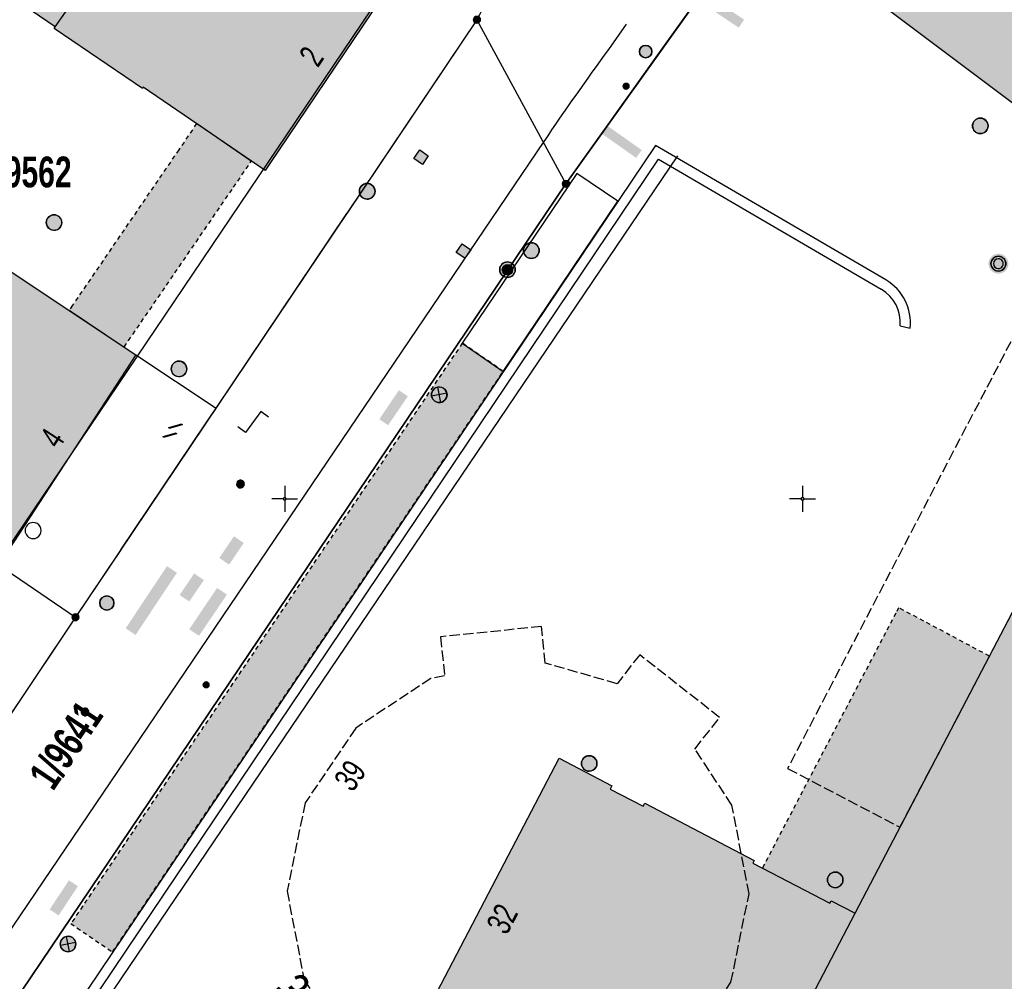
# Model space of a CAD drawing. Header units: metres. Extents: x 2695560 to 2696939, y 1260491 to 1262050.
# Tile 656 of 656: x 2696263 to 2696311, y 1261102 to 1261148. Entities that reach past the tile are written whole.
import ezdxf

# ---------------------------------------------------------------- set-up
doc = ezdxf.new("R2010")
doc.units = ezdxf.units.M
for name, pattern in [('AUSGEZOGEN', [0]), ('STRICHLINIE_S4', [0.66, 0.5, -0.16]), ('VERDECKT2_S2', [0.36, 0.2, -0.16])]:
    doc.linetypes.add(name, pattern=pattern)
for name, color, linetype in [('XR$1$AV_Flächen (EO)', 7, 'AUSGEZOGEN'), ('XR$1$AV_Gebäudeflächen (BB)', 7, 'AUSGEZOGEN'), ('XR$1$AV_Gebäudeflächen (EO)', 7, 'AUSGEZOGEN'), ('XR$1$AV_Grenzpunkte', 7, 'AUSGEZOGEN'), ('XR$1$AV_Grundstück-Nr.', 7, 'AUSGEZOGEN'), ('XR$1$AV_Haus-Nr.', 7, 'AUSGEZOGEN'), ('XR$1$AV_Koordinatennetzpunkte', 7, 'AUSGEZOGEN'), ('XR$1$AV_Lagefixpunkte', 7, 'AUSGEZOGEN'), ('XR$1$AV_Linien (BB)', 7, 'AUSGEZOGEN'), ('XR$1$AV_Linien (EO)', 7, 'AUSGEZOGEN'), ('XR$1$AV_Proj. EO-Gebäude', 7, 'AUSGEZOGEN'), ('XR$1$AV_Proj. Gebäude', 7, 'AUSGEZOGEN'), ('XR$1$AV_Proj. Gebäude-ID', 7, 'AUSGEZOGEN'), ('XR$1$AV_Proj. Haus-Nr.', 7, 'AUSGEZOGEN'), ('XR$1$AW_LK_Schachtdeckel', 24, 'AUSGEZOGEN'), ('XR$1$AW_LK_Zwischenpunkt', 24, 'AUSGEZOGEN'), ('XR$1$EW_LK_Bauwerk', 1, 'AUSGEZOGEN'), ('XR$1$EW_LK_Bauwerk_FL_Linie_Punkt', 1, 'AUSGEZOGEN'), ('XR$1$EW_LK_Knoten', 1, 'AUSGEZOGEN'), ('XR$1$FM_LK_SW_TRASSEKNOTEN', 94, 'AUSGEZOGEN'), ('XR$1$GA_LK_Rohrleitungsteil', 32, 'AUSGEZOGEN'), ('XR$1$Liegenschaftsgrenzen', 7, 'AUSGEZOGEN'), ('XR$1$PFAV', 255, 'AUSGEZOGEN'), ('XR$1$PFAW', 255, 'AUSGEZOGEN'), ('XR$1$PFEW', 255, 'AUSGEZOGEN'), ('XR$1$PFWA', 255, 'AUSGEZOGEN'), ('XR$1$PFWFM', 255, 'AUSGEZOGEN'), ('XR$1$RAEW', 8, 'AUSGEZOGEN'), ('XR$1$RP_Abstandslinie', 7, 'AUSGEZOGEN'), ('XR$1$WA_LK_Absperrarmatur', 171, 'AUSGEZOGEN'), ('XR$1$WA_LK_Hydrant', 171, 'AUSGEZOGEN'), ('XR$1$WA_LK_Rohrleitungsteil', 171, 'AUSGEZOGEN')]:
    doc.layers.add(name, color=color, linetype=linetype)
doc.styles.add('ARIAL', font='arial.ttf')

# ---------------------------------------------------------------- blocks, each defined once
blk = doc.blocks.new('COMPLEXOBJECT_740')
at = {"layer": 'XR$1$AV_Linien (BB)', "color": 7, "linetype": 'AUSGEZOGEN', "transparency": 33554687}
blk.add_line((6291.479, 11147.905), (6290.628, 11146.681), dxfattribs=at)
blk.add_lwpolyline([(6287.505, 11142.244), (6261.157, 11103.34), (6204.708, 11020.205), (6204.085, 11019.306)], dxfattribs=at)
blk.add_arc((6420.477, 11051.969), 160.72, 143.89286, 145.82724, dxfattribs=at)
blk = doc.blocks.new('COMPLEXOBJECT_936')
at = {"layer": 'XR$1$AV_Flächen (EO)', "color": 7, "linetype": 'AUSGEZOGEN', "transparency": 33554687}
blk.add_line((6304.712, 11133.346), (6305.199, 11133.237), dxfattribs=at)
blk.add_lwpolyline([(6304.023, 11135.565), (6292.897, 11142.053), (6260.781, 11094.375), (6261.195, 11094.096), (6293.05, 11141.385), (6303.797, 11135.117)], dxfattribs=at)
for centre, radius, start, end in [((6302.814, 11133.493), 2.398, 353.8643, 59.7374), ((6302.862, 11133.512), 1.858, 354.8726, 59.7743)]:
    blk.add_arc(centre, radius, start, end, dxfattribs=at)
blk = doc.blocks.new('COMPLEXOBJECT_989')
at = {"layer": 'XR$1$AV_Linien (EO)', "color": 7, "linetype": 'AUSGEZOGEN', "transparency": 33554687}
blk.add_line((6304.712, 11133.346), (6305.199, 11133.237), dxfattribs=at)
blk.add_lwpolyline([(6304.023, 11135.565), (6292.897, 11142.053), (6260.781, 11094.375), (6261.195, 11094.096), (6293.05, 11141.385), (6303.797, 11135.117)], dxfattribs=at)
for centre, radius, start, end in [((6302.814, 11133.493), 2.398, 353.8643, 59.7374), ((6302.862, 11133.512), 1.858, 354.8726, 59.7743)]:
    blk.add_arc(centre, radius, start, end, dxfattribs=at)
blk = doc.blocks.new('BWAV1')
at = {"layer": 'XR$1$PFAV', "transparency": 33554687}
blk.add_hatch(color=7, dxfattribs=at).paths.add_polyline_path([(0.67, 0), (0.656, 0.135), (0.616, 0.264), (0.55, 0.383), (0.462, 0.486), (0.354, 0.569), (0.233, 0.628), (0.101, 0.662), (-0.034, 0.669), (-0.168, 0.649), (-0.295, 0.602), (-0.41, 0.53), (-0.508, 0.436), (-0.586, 0.325), (-0.639, 0.201), (-0.667, 0.068), (-0.667, -0.068), (-0.639, -0.201), (-0.586, -0.325), (-0.508, -0.436), (-0.41, -0.53), (-0.295, -0.602), (-0.168, -0.649), (-0.034, -0.669), (0.101, -0.662), (0.233, -0.628), (0.354, -0.569), (0.462, -0.486), (0.55, -0.383), (0.616, -0.264), (0.656, -0.135)])
at = {"color": 7, "transparency": 33554687}
for radius, start, end in [(0.5, 91.19481, 268.80519), (0.326, 91.19481, 268.80519), (0.5, 268.80519, 91.19481), (0.326, 268.80519, 91.19481)]:
    blk.add_arc((0, 0), radius, start, end, dxfattribs=at)
at = {"layer": 'XR$1$PFAV', "transparency": 33554687}
blk.add_circle((0, 0), 0.5, dxfattribs=at)
blk = doc.blocks.new('BAV15')
at = {"layer": 'XR$1$PFAV', "transparency": 33554687}
blk.add_hatch(color=7, dxfattribs=at).paths.add_polyline_path([(0.5, 0), (0.49, 0.1), (0.46, 0.2), (0.41, 0.29), (0.34, 0.36), (0.26, 0.42), (0.17, 0.47), (0.08, 0.49), (-0.03, 0.5), (-0.13, 0.48), (-0.22, 0.45), (-0.31, 0.4), (-0.38, 0.33), (-0.44, 0.24), (-0.48, 0.15), (-0.5, 0.05), (-0.5, -0.05), (-0.48, -0.15), (-0.44, -0.24), (-0.38, -0.33), (-0.31, -0.4), (-0.22, -0.45), (-0.13, -0.48), (-0.03, -0.5), (0.08, -0.49), (0.17, -0.47), (0.26, -0.42), (0.34, -0.36), (0.41, -0.29), (0.46, -0.2), (0.49, -0.1)])
at = {"color": 7, "transparency": 33554687}
for start, end in [(90, 270), (270, 90)]:
    blk.add_arc((0, 0), 0.5, start, end, dxfattribs=at)
at = {"layer": 'XR$1$PFAV', "transparency": 33554687}
blk.add_circle((0, 0), 0.5, dxfattribs=at)
blk = doc.blocks.new('BAV2041')
at = {"color": 7, "transparency": 33554687}
for p, q in [((0, 0.5), (0, 0.05)), ((-0.05, 0), (-0.5, 0)), ((0.05, 0), (0.5, 0)), ((0, -0.05), (0, -0.5))]:
    blk.add_line(p, q, dxfattribs=at)
blk.add_circle((0, 0), 0.05, dxfattribs=at)
for start, end in [(90, 270), (270, 90)]:
    blk.add_arc((0, 0), 0.05, start, end, dxfattribs=at)
blk = doc.blocks.new('BAW2093')
at = {"transparency": 33554687}
blk.add_lwpolyline([(-0.375, -0.5), (0, -0.5), (0, 0.5), (0.375, 0.5)], dxfattribs=at)
blk = doc.blocks.new('BAW2082')
at = {"layer": 'XR$1$PFAW', "transparency": 33554687}
blk.add_hatch(color=7, dxfattribs=at).paths.add_polyline_path([(0.509, -0.003), (0.499, 0.098), (0.469, 0.194), (0.42, 0.283), (0.354, 0.359), (0.274, 0.421), (0.183, 0.466), (0.085, 0.491), (-0.016, 0.496), (-0.116, 0.481), (-0.211, 0.446), (-0.297, 0.392), (-0.37, 0.323), (-0.428, 0.24), (-0.468, 0.147), (-0.488, 0.047), (-0.488, -0.054), (-0.468, -0.153), (-0.428, -0.246), (-0.37, -0.329), (-0.297, -0.398), (-0.211, -0.452), (-0.116, -0.487), (-0.016, -0.502), (0.085, -0.497), (0.183, -0.472), (0.274, -0.427), (0.354, -0.366), (0.42, -0.289), (0.469, -0.2), (0.499, -0.104)])
at = {"transparency": 33554687}
for start, end in [(91.19481, 268.80519), (268.80519, 91.19481)]:
    blk.add_arc((0.01, 0), 0.5, start, end, dxfattribs=at)
at = {"layer": 'XR$1$PFAW', "transparency": 33554687}
blk.add_circle((0.009, -0.003), 0.5, dxfattribs=at)
blk = doc.blocks.new('BAW2088')
at = {"layer": 'XR$1$PFAW', "transparency": 33554687}
blk.add_hatch(color=253, dxfattribs=at).paths.add_polyline_path([(0.51, 0), (0.5, 0.101), (0.47, 0.197), (0.421, 0.286), (0.355, 0.362), (0.275, 0.424), (0.184, 0.469), (0.086, 0.494), (-0.015, 0.499), (-0.115, 0.484), (-0.21, 0.449), (-0.296, 0.395), (-0.369, 0.326), (-0.427, 0.243), (-0.467, 0.15), (-0.487, 0.051), (-0.487, -0.051), (-0.467, -0.15), (-0.427, -0.243), (-0.369, -0.326), (-0.296, -0.395), (-0.21, -0.449), (-0.115, -0.484), (-0.015, -0.499), (0.086, -0.494), (0.184, -0.469), (0.275, -0.424), (0.355, -0.362), (0.421, -0.286), (0.47, -0.197), (0.5, -0.101)])
at = {"transparency": 33554687}
for start, end in [(91.19481, 268.80519), (268.80519, 91.19481)]:
    blk.add_arc((0.01, 0), 0.5, start, end, dxfattribs=at)
at = {"layer": 'XR$1$PFAW', "transparency": 33554687}
blk.add_circle((0.01, 0), 0.5, dxfattribs=at)
blk = doc.blocks.new('BAW2089')
at = {"layer": 'XR$1$PFAW', "transparency": 33554687}
blk.add_hatch(color=7, dxfattribs=at).paths.add_polyline_path([(-0.5, 0.5), (-0.5, -0.5), (0.5, -0.5), (0.5, 0.5)])
at = {"transparency": 33554687}
blk.add_lwpolyline([(-0.5, 0.5), (0.5, 0.5), (0.5, -0.5), (-0.5, -0.5), (-0.5, 0.5)], close=True, dxfattribs=at)
at = {"layer": 'XR$1$PFAW', "transparency": 33554687}
blk.add_lwpolyline([(-0.5, 0.5), (0.5, 0.5), (0.5, -0.5), (-0.5, -0.5), (-0.5, 0.5)], close=True, dxfattribs=at)
blk = doc.blocks.new('BWA2013')
at = {"true_color": 0x000000, "transparency": 33554687}
blk.add_hatch(color=18, dxfattribs=at).paths.add_polyline_path([(-0.291, -0.409), (0.352, 0.357), (0.291, 0.409), (-0.352, -0.357)])
at = {"transparency": 33554687}
blk.add_lwpolyline([(-0.291, -0.409), (-0.352, -0.357), (0.291, 0.409), (0.352, 0.357), (-0.291, -0.409)], close=True, dxfattribs=at)
blk = doc.blocks.new('BWA2009')
at = {"true_color": 0x000000, "transparency": 33554687}
blk.add_hatch(color=18, dxfattribs=at).paths.add_polyline_path([(0.333, 0), (0.327, 0.067), (0.306, 0.131), (0.274, 0.19), (0.23, 0.242), (0.176, 0.283), (0.116, 0.313), (0.05, 0.329), (-0.017, 0.333), (-0.084, 0.323), (-0.147, 0.299), (-0.204, 0.264), (-0.253, 0.217), (-0.291, 0.162), (-0.318, 0.1), (-0.332, 0.034), (-0.332, -0.034), (-0.318, -0.1), (-0.291, -0.162), (-0.253, -0.217), (-0.204, -0.264), (-0.147, -0.299), (-0.084, -0.323), (-0.017, -0.333), (0.05, -0.329), (0.116, -0.313), (0.176, -0.283), (0.23, -0.242), (0.274, -0.19), (0.306, -0.131), (0.327, -0.067)])
at = {"layer": 'XR$1$PFWA', "transparency": 33554687}
blk.add_hatch(color=7, dxfattribs=at).paths.add_polyline_path([(0.5, 0), (0.49, 0.101), (0.459, 0.197), (0.41, 0.286), (0.344, 0.362), (0.264, 0.424), (0.174, 0.469), (0.076, 0.494), (-0.025, 0.499), (-0.125, 0.484), (-0.22, 0.449), (-0.306, 0.395), (-0.379, 0.326), (-0.437, 0.243), (-0.477, 0.15), (-0.497, 0.051), (-0.497, -0.051), (-0.477, -0.15), (-0.437, -0.243), (-0.379, -0.326), (-0.306, -0.395), (-0.22, -0.449), (-0.125, -0.484), (-0.025, -0.499), (0.076, -0.494), (0.174, -0.469), (0.264, -0.424), (0.344, -0.362), (0.41, -0.286), (0.459, -0.197), (0.49, -0.101)])
at = {"transparency": 33554687}
blk.add_circle((0, 0), 0.333, dxfattribs=at)
for start, end in [(90, 180), (180, 270), (0, 90), (270, 0)]:
    blk.add_arc((0, 0), 0.5, start, end, dxfattribs=at)
at = {"layer": 'XR$1$PFWA', "transparency": 33554687}
blk.add_circle((0, 0), 0.5, dxfattribs=at)
blk = doc.blocks.new('BWA965')
at = {"layer": 'XR$1$PFWA', "transparency": 33554687}
blk.add_hatch(color=7, dxfattribs=at).paths.add_polyline_path([(0, 0.5), (-0.05, 0.5), (-0.1, 0.49), (-0.15, 0.48), (-0.2, 0.46), (-0.24, 0.44), (-0.29, 0.41), (-0.33, 0.38), (-0.36, 0.34), (-0.4, 0.31), (-0.42, 0.26), (-0.45, 0.22), (-0.47, 0.17), (-0.48, 0.13), (-0.49, 0.08), (-0.5, 0.03), (-0.5, -0.03), (-0.49, -0.08), (-0.48, -0.13), (-0.47, -0.17), (-0.45, -0.22), (-0.42, -0.26), (-0.4, -0.31), (-0.36, -0.34), (-0.33, -0.38), (-0.29, -0.41), (-0.24, -0.44), (-0.2, -0.46), (-0.15, -0.48), (-0.1, -0.49), (-0.05, -0.5), (0, -0.5), (0.05, -0.5), (0.1, -0.49), (0.15, -0.48), (0.2, -0.46), (0.24, -0.44), (0.29, -0.41), (0.33, -0.38), (0.36, -0.34), (0.4, -0.31), (0.42, -0.26), (0.45, -0.22), (0.47, -0.17), (0.48, -0.13), (0.49, -0.08), (0.5, -0.03), (0.5, 0.03), (0.49, 0.08), (0.48, 0.13), (0.47, 0.17), (0.45, 0.22), (0.42, 0.26), (0.4, 0.31), (0.36, 0.34), (0.33, 0.38), (0.29, 0.41), (0.24, 0.44), (0.2, 0.46), (0.15, 0.48), (0.1, 0.49), (0.05, 0.5)])
at = {"transparency": 33554687}
blk.add_line((0, 0.5), (0, -0.5), dxfattribs=at)
for start, end in [(90, 270), (270, 90)]:
    blk.add_arc((0, 0), 0.5, start, end, dxfattribs=at)
blk = doc.blocks.new('BGA2013')
at = {"transparency": 33554687}
blk.add_hatch(color=36, dxfattribs=at).paths.add_polyline_path([(-0.291, -0.409), (0.352, 0.357), (0.291, 0.409), (-0.352, -0.357)])
at = {"color": 32, "transparency": 33554687}
blk.add_lwpolyline([(-0.291, -0.409), (-0.352, -0.357), (0.291, 0.409), (0.352, 0.357), (-0.291, -0.409)], close=True, dxfattribs=at)
blk = doc.blocks.new('BEW15')
at = {"layer": 'XR$1$PFEW', "transparency": 33554687}
h = blk.add_hatch(color=7, dxfattribs=at)
h.paths.add_polyline_path([(-0.5, 0), (-0.497, -0.05), (-0.489, -0.1), (-0.477, -0.15), (-0.459, -0.197), (-0.437, -0.242), (-0.41, -0.285), (-0.379, -0.326), (-0.344, -0.362), (-0.306, -0.395), (-0.264, -0.424), (-0.22, -0.449), (-0.173, -0.469), (-0.125, -0.484), (-0.075, -0.494), (-0.025, -0.499), (0.026, -0.499), (0.076, -0.494), (0.126, -0.484), (0.174, -0.469), (0.22, -0.449), (0.265, -0.424), (0.306, -0.395), (0.345, -0.362), (0.38, -0.326), (0.411, -0.285), (0.437, -0.242), (0.46, -0.197), (0.477, -0.15), (0.49, -0.1), (0.498, -0.05), (0.5, 0), (0.498, 0.051), (0.49, 0.101), (0.477, 0.15), (0.46, 0.197), (0.437, 0.243), (0.411, 0.286), (0.38, 0.326), (0.345, 0.363), (0.306, 0.396), (0.265, 0.424), (0.22, 0.449), (0.174, 0.469), (0.126, 0.484), (0.076, 0.494), (0.026, 0.5), (-0.025, 0.5), (-0.075, 0.494), (-0.125, 0.484), (-0.173, 0.469), (-0.22, 0.449), (-0.264, 0.424), (-0.306, 0.396), (-0.344, 0.363), (-0.379, 0.326), (-0.41, 0.286), (-0.437, 0.243), (-0.459, 0.197), (-0.477, 0.15), (-0.489, 0.101), (-0.497, 0.051)])
h.paths.add_polyline_path([(0.01, 0.001), (0.01, 0), (0.01, -0.001), (0.01, -0.002), (0.01, -0.003), (0.009, -0.004), (0.009, -0.005), (0.009, -0.006), (0.008, -0.006), (0.007, -0.007), (0.006, -0.008), (0.006, -0.008), (0.005, -0.009), (0.004, -0.009), (0.003, -0.01), (0.002, -0.01), (0.001, -0.01), (0, -0.01), (-0.001, -0.01), (-0.002, -0.01), (-0.003, -0.009), (-0.004, -0.009), (-0.005, -0.008), (-0.006, -0.008), (-0.007, -0.007), (-0.007, -0.006), (-0.008, -0.006), (-0.008, -0.005), (-0.009, -0.004), (-0.009, -0.003), (-0.009, -0.002), (-0.01, -0.001), (-0.01, 0), (-0.01, 0.001), (-0.009, 0.002), (-0.009, 0.003), (-0.009, 0.004), (-0.008, 0.005), (-0.008, 0.006), (-0.007, 0.007), (-0.007, 0.007), (-0.006, 0.008), (-0.005, 0.009), (-0.004, 0.009), (-0.003, 0.01), (-0.002, 0.01), (-0.001, 0.01), (0, 0.01), (0.001, 0.01), (0.002, 0.01), (0.003, 0.01), (0.004, 0.01), (0.005, 0.009), (0.006, 0.009), (0.006, 0.008), (0.007, 0.007), (0.008, 0.007), (0.009, 0.006), (0.009, 0.005), (0.009, 0.004), (0.01, 0.003), (0.01, 0.002)], flags=16)
at = {"color": 1, "transparency": 33554687}
for start, end in [(0, 180), (180, 0)]:
    blk.add_arc((0, 0), 0.5, start, end, dxfattribs=at)
at = {"layer": 'XR$1$PFEW', "transparency": 33554687}
blk.add_circle((0, 0), 0.5, dxfattribs=at)
blk = doc.blocks.new('BEWLP2574')
at = {"layer": 'XR$1$PFEW', "transparency": 33554687}
blk.add_hatch(color=7, dxfattribs=at).paths.add_polyline_path([(-0.5, 0), (-0.497, -0.051), (-0.489, -0.101), (-0.477, -0.15), (-0.459, -0.198), (-0.437, -0.243), (-0.41, -0.286), (-0.379, -0.326), (-0.344, -0.363), (-0.306, -0.396), (-0.264, -0.425), (-0.22, -0.449), (-0.173, -0.469), (-0.125, -0.485), (-0.075, -0.495), (-0.025, -0.5), (0.026, -0.5), (0.076, -0.495), (0.126, -0.485), (0.174, -0.469), (0.221, -0.449), (0.265, -0.425), (0.306, -0.396), (0.345, -0.363), (0.38, -0.326), (0.411, -0.286), (0.437, -0.243), (0.46, -0.198), (0.477, -0.15), (0.49, -0.101), (0.498, -0.051), (0.5, 0), (0.498, 0.05), (0.49, 0.1), (0.477, 0.149), (0.46, 0.197), (0.437, 0.242), (0.411, 0.285), (0.38, 0.325), (0.345, 0.362), (0.306, 0.395), (0.265, 0.424), (0.221, 0.448), (0.174, 0.468), (0.126, 0.484), (0.076, 0.494), (0.026, 0.499), (-0.025, 0.499), (-0.075, 0.494), (-0.125, 0.484), (-0.173, 0.468), (-0.22, 0.448), (-0.264, 0.424), (-0.306, 0.395), (-0.344, 0.362), (-0.379, 0.325), (-0.41, 0.285), (-0.437, 0.242), (-0.459, 0.197), (-0.477, 0.149), (-0.489, 0.1), (-0.497, 0.05)])
at = {"color": 1, "transparency": 33554687}
for start, end in [(90, 180), (0, 90), (180, 270), (270, 0)]:
    blk.add_arc((0, 0), 0.5, start, end, dxfattribs=at)
at = {"layer": 'XR$1$PFEW', "transparency": 33554687}
blk.add_circle((0, 0), 0.5, dxfattribs=at)
blk = doc.blocks.new('BEWLP2549_S')
at = {"layer": 'XR$1$PFEW', "transparency": 33554687}
blk.add_hatch(color=7, dxfattribs=at).paths.add_polyline_path([(0.5, 0), (0.49, 0.101), (0.459, 0.197), (0.41, 0.286), (0.344, 0.362), (0.264, 0.424), (0.174, 0.469), (0.076, 0.494), (-0.025, 0.499), (-0.125, 0.484), (-0.22, 0.449), (-0.306, 0.395), (-0.379, 0.326), (-0.437, 0.243), (-0.477, 0.15), (-0.497, 0.051), (-0.497, -0.051), (-0.477, -0.15), (-0.437, -0.243), (-0.379, -0.326), (-0.306, -0.395), (-0.22, -0.449), (-0.125, -0.484), (-0.025, -0.499), (0.076, -0.494), (0.174, -0.469), (0.264, -0.424), (0.344, -0.362), (0.41, -0.286), (0.459, -0.197), (0.49, -0.101)])
at = {"color": 1, "transparency": 33554687}
for p, q in [((0.354, -0.354), (-0.354, 0.354)), ((-0.354, -0.354), (0.354, 0.354))]:
    blk.add_line(p, q, dxfattribs=at)
for start, end in [(91.38095, 268.61905), (268.61905, 91.38095)]:
    blk.add_arc((0, 0), 0.5, start, end, dxfattribs=at)
at = {"layer": 'XR$1$PFEW', "transparency": 33554687}
blk.add_circle((0, 0), 0.5, dxfattribs=at)
blk = doc.blocks.new('BEW957')
at = {"layer": 'XR$1$RAEW', "transparency": 33554687}
blk.add_hatch(color=1, dxfattribs=at).paths.add_polyline_path([(-0.5, 0), (-0.5, -0.05), (-0.49, -0.1), (-0.48, -0.15), (-0.46, -0.2), (-0.44, -0.24), (-0.41, -0.29), (-0.38, -0.33), (-0.34, -0.36), (-0.31, -0.4), (-0.26, -0.42), (-0.22, -0.45), (-0.17, -0.47), (-0.13, -0.48), (-0.08, -0.49), (-0.03, -0.5), (0.03, -0.5), (0.08, -0.49), (0.13, -0.48), (0.17, -0.47), (0.22, -0.45), (0.26, -0.42), (0.31, -0.4), (0.34, -0.36), (0.38, -0.33), (0.41, -0.29), (0.44, -0.24), (0.46, -0.2), (0.48, -0.15), (0.49, -0.1), (0.5, -0.05), (0.5, 0), (0.5, 0.05), (0.49, 0.1), (0.48, 0.15), (0.46, 0.2), (0.44, 0.24), (0.41, 0.29), (0.38, 0.33), (0.34, 0.36), (0.31, 0.4), (0.26, 0.42), (0.22, 0.45), (0.17, 0.47), (0.13, 0.48), (0.08, 0.49), (0.03, 0.5), (-0.03, 0.5), (-0.08, 0.49), (-0.13, 0.48), (-0.17, 0.47), (-0.22, 0.45), (-0.26, 0.42), (-0.31, 0.4), (-0.34, 0.36), (-0.38, 0.33), (-0.41, 0.29), (-0.44, 0.24), (-0.46, 0.2), (-0.48, 0.15), (-0.49, 0.1), (-0.5, 0.05)])
at = {"color": 1, "transparency": 33554687}
for start, end in [(90, 180), (180, 270), (0, 90), (270, 0)]:
    blk.add_arc((0, 0), 0.5, start, end, dxfattribs=at)
at = {"layer": 'XR$1$RAEW', "color": 1, "transparency": 33554687}
blk.add_circle((0, 0), 0.5, dxfattribs=at)
blk = doc.blocks.new('BWFM1')
at = {"layer": 'XR$1$PFWFM', "transparency": 33554687}
blk.add_hatch(color=7, dxfattribs=at).paths.add_polyline_path([(-0.5, 0.5), (-0.5, -0.5), (0.5, -0.5), (0.5, 0.5)])
at = {"color": 94, "transparency": 33554687}
blk.add_lwpolyline([(-0.5, 0.5), (0.5, 0.5), (0.5, -0.5), (-0.5, -0.5), (-0.5, 0.5)], close=True, dxfattribs=at)
blk = doc.blocks.new('BWFM16')
at = {"color": 94, "transparency": 33554687}
for start, end in [(91.19481, 268.80519), (268.80519, 91.19481)]:
    blk.add_arc((0.01, 0), 0.5, start, end, dxfattribs=at)

msp = doc.modelspace()

# ---------------------------------------------------------------- hatches: boundary and pattern name
at = {"transparency": 33554687}
for points in [[(2696296.461, 1261149.06), (2696296.203, 1261148.672), (2696297.892, 1261147.546), (2696298.151, 1261147.933)], [(2696291.547, 1261142.812), (2696291.279, 1261142.43), (2696292.939, 1261141.262), (2696293.208, 1261141.643)], [(2696280.536, 1261128.655), (2696280.966, 1261128.364), (2696281.912, 1261129.761), (2696281.482, 1261130.052)], [(2696272.813, 1261121.96), (2696273.286, 1261121.64), (2696273.993, 1261122.686), (2696273.52, 1261123.006)], [(2696268.292, 1261118.565), (2696268.772, 1261118.246), (2696270.768, 1261121.249), (2696270.288, 1261121.568)], [(2696270.897, 1261120.174), (2696271.365, 1261119.856), (2696272.069, 1261120.894), (2696271.601, 1261121.212)], [(2696271.362, 1261118.523), (2696271.835, 1261118.204), (2696273.18, 1261120.195), (2696272.707, 1261120.514)], [(2696264.623, 1261105.001), (2696265.056, 1261104.715), (2696265.987, 1261106.121), (2696265.554, 1261106.407)]]:
    msp.add_hatch(color=7, dxfattribs=at).paths.add_polyline_path(points)
at = {"layer": 'XR$1$AV_Gebäudeflächen (BB)', "true_color": 0xd2d2d2, "transparency": 33554687}
for points in [[(2696329.099, 1261164.842), (2696318.116, 1261172.926), (2696317.326, 1261171.85), (2696316.392, 1261170.579), (2696302.281, 1261151.379), (2696302.241, 1261151.409), (2696301.797, 1261150.805), (2696302.417, 1261150.339), (2696302.465, 1261150.403), (2696312.128, 1261143.147), (2696312.08, 1261143.083), (2696312.716, 1261142.605), (2696321.93, 1261155.111)], [(2696275.253, 1261140.989), (2696280.632, 1261148.972), (2696280.225, 1261151.412), (2696275.223, 1261155.244), (2696275.272, 1261155.329), (2696271.984, 1261157.846), (2696271.926, 1261157.77), (2696263.953, 1261163.878), (2696256.707, 1261153.174), (2696264.896, 1261147.58), (2696264.846, 1261147.507), (2696269.098, 1261144.607), (2696269.14, 1261144.68), (2696275.03, 1261140.657)], [(2696295.707, 1261089.927), (2696312.954, 1261080.899), (2696312.847, 1261080.693), (2696321.051, 1261076.399), (2696321.176, 1261076.638), (2696320.99, 1261076.736), (2696321.171, 1261077.081), (2696321.078, 1261077.13), (2696330.485, 1261095.103), (2696331.334, 1261096.725), (2696334.803, 1261103.352), (2696334.887, 1261103.308), (2696335.077, 1261103.671), (2696334.97, 1261103.732), (2696335.226, 1261104.221), (2696335.942, 1261104.058), (2696337.388, 1261106.82), (2696336.855, 1261107.333), (2696337.106, 1261107.813), (2696337.195, 1261107.767), (2696337.292, 1261107.953), (2696337.204, 1261107.999), (2696357.98, 1261147.692), (2696358.069, 1261147.646), (2696358.259, 1261148.009), (2696358.436, 1261147.916), (2696358.552, 1261148.138), (2696350.691, 1261152.253), (2696350.764, 1261152.392), (2696350.48, 1261152.541), (2696350.535, 1261152.646), (2696346.022, 1261155.008), (2696345.947, 1261154.864), (2696333.192, 1261161.541), (2696309.995, 1261117.223), (2696303.503, 1261104.82), (2696302.345, 1261105.426), (2696302.28, 1261105.302), (2696299.033, 1261107.001), (2696298.578, 1261107.239), (2696298.643, 1261107.363), (2696293.359, 1261110.129), (2696293.28, 1261109.978), (2696291.69, 1261110.811), (2696291.769, 1261110.961), (2696289.215, 1261112.298), (2696281.435, 1261097.388), (2696290.88, 1261092.444), (2696290.937, 1261092.554), (2696294.623, 1261090.625), (2696294.569, 1261090.522)], [(2696253.971, 1261127.029), (2696262.15, 1261121.63), (2696268.78, 1261131.769), (2696260.581, 1261137.22), (2696255.644, 1261129.552), (2696254.57, 1261130.229), (2696252.92, 1261127.723), (2696252.97, 1261127.69)]]:
    msp.add_hatch(color=254, dxfattribs=at).paths.add_polyline_path(points)
at = {"layer": 'XR$1$AV_Gebäudeflächen (EO)', "true_color": 0xebebeb, "transparency": 33554687}
for points in [[(2696271.719, 1261142.919), (2696270.857, 1261141.657), (2696265.728, 1261134.152), (2696265.562, 1261133.909), (2696268.224, 1261132.139), (2696268.437, 1261132.45), (2696273.498, 1261139.844), (2696274.36, 1261141.103)], [(2696267.659, 1261102.956), (2696286.524, 1261130.962), (2696284.546, 1261132.324), (2696265.642, 1261104.317)], [(2696303.503, 1261104.82), (2696309.995, 1261117.223), (2696305.608, 1261119.562), (2696305.471, 1261119.3), (2696299.033, 1261107.001), (2696302.28, 1261105.302), (2696302.345, 1261105.426)]]:
    msp.add_hatch(color=7, dxfattribs=at).paths.add_polyline_path(points)

# ---------------------------------------------------------------- linework, layer by layer
at = {"layer": 'XR$1$AV_Flächen (EO)', "color": 7, "linetype": 'AUSGEZOGEN', "transparency": 33554687}
for p, q in [((2696274.36, 1261141.103), (2696271.719, 1261142.919)), ((2696265.562, 1261133.909), (2696268.224, 1261132.139)), ((2696303.503, 1261104.82), (2696309.995, 1261117.223))]:
    msp.add_line(p, q, dxfattribs=at)
at = {"layer": 'XR$1$AV_Flächen (EO)', "color": 7, "linetype": 'VERDECKT2_S2', "transparency": 33554687}
for points in [[(2696271.719, 1261142.919), (2696270.857, 1261141.657), (2696265.728, 1261134.152), (2696265.562, 1261133.909)], [(2696268.224, 1261132.139), (2696268.437, 1261132.45), (2696273.498, 1261139.844), (2696274.36, 1261141.103)], [(2696309.995, 1261117.223), (2696305.608, 1261119.562), (2696305.471, 1261119.3), (2696299.033, 1261107.001)]]:
    msp.add_lwpolyline(points, dxfattribs=at)
msp.add_lwpolyline([(2696267.659, 1261102.956), (2696286.524, 1261130.962), (2696284.546, 1261132.324), (2696265.642, 1261104.317), (2696267.659, 1261102.956)], close=True, dxfattribs=at)
at = {"layer": 'XR$1$AV_Flächen (EO)', "color": 7, "linetype": 'AUSGEZOGEN', "transparency": 33554687}
msp.add_lwpolyline([(2696299.033, 1261107.001), (2696302.28, 1261105.302), (2696302.345, 1261105.426), (2696303.503, 1261104.82)], dxfattribs=at)
at = {"layer": 'XR$1$AV_Linien (BB)', "color": 7, "linetype": 'AUSGEZOGEN', "transparency": 33554687}
for p, q in [((2696285.25, 1261147.93), (2696278.965, 1261138.577)), ((2696272.658, 1261129.191), (2696278.965, 1261138.577)), ((2696268.78, 1261131.769), (2696262.15, 1261121.63)), ((2696268.78, 1261131.769), (2696272.658, 1261129.191))]:
    msp.add_line(p, q, dxfattribs=at)
for points in [[(2696294.152, 1261146.459), (2696298.1, 1261151.99), (2696335.36, 1261202.6), (2696363.116, 1261240.323), (2696367.47, 1261246.24), (2696377.756, 1261260.233)], [(2696329.099, 1261164.842), (2696321.93, 1261155.111), (2696312.716, 1261142.605), (2696312.08, 1261143.083), (2696312.128, 1261143.147), (2696302.465, 1261150.403), (2696302.417, 1261150.339), (2696301.797, 1261150.805), (2696302.241, 1261151.409), (2696302.281, 1261151.379), (2696316.392, 1261170.579), (2696317.326, 1261171.85), (2696318.116, 1261172.926)], [(2696256.707, 1261153.174), (2696263.953, 1261163.878), (2696271.926, 1261157.77), (2696271.984, 1261157.846), (2696275.272, 1261155.329), (2696275.223, 1261155.244), (2696280.225, 1261151.412), (2696280.632, 1261148.972), (2696275.253, 1261140.989)], [(2696312.954, 1261080.899), (2696295.707, 1261089.927), (2696295.707, 1261089.927), (2696294.569, 1261090.522), (2696294.623, 1261090.625), (2696290.937, 1261092.554), (2696290.88, 1261092.444), (2696281.435, 1261097.388), (2696289.215, 1261112.298), (2696291.769, 1261110.961), (2696291.69, 1261110.811), (2696293.28, 1261109.978), (2696293.359, 1261110.129), (2696298.643, 1261107.363), (2696298.578, 1261107.239), (2696299.033, 1261107.001), (2696302.28, 1261105.302), (2696302.345, 1261105.426), (2696303.503, 1261104.82), (2696309.995, 1261117.223), (2696333.192, 1261161.541)], [(2696275.253, 1261140.989), (2696275.03, 1261140.657), (2696269.14, 1261144.68), (2696269.098, 1261144.607), (2696264.846, 1261147.507), (2696264.896, 1261147.58), (2696256.707, 1261153.174)], [(2696206.36, 1261016.93), (2696208.97, 1261020.84), (2696217.25, 1261033.17), (2696221.92, 1261040.16), (2696226.66, 1261047.11), (2696231.1, 1261053.55), (2696238.41, 1261064.23), (2696289.55, 1261140.01), (2696294.152, 1261146.459)], [(2696253.971, 1261127.029), (2696252.97, 1261127.69), (2696252.92, 1261127.723), (2696254.57, 1261130.229), (2696255.644, 1261129.552), (2696260.581, 1261137.22), (2696268.78, 1261131.769)], [(2696268.061, 1261122.356), (2696272.18, 1261128.48), (2696272.658, 1261129.191)], [(2696268.061, 1261122.356), (2696265.87, 1261119.1), (2696259.9, 1261110.19), (2696256.35, 1261104.95)]]:
    msp.add_lwpolyline(points, dxfattribs=at)
msp.add_arc((2696279.393, 1261151.388), 6.802, 329.4393, 8.3918, dxfattribs=at)
at = {"layer": 'XR$1$AV_Linien (EO)', "color": 7, "linetype": 'AUSGEZOGEN', "transparency": 33554687}
for p, q in [((2696264.896, 1261147.58), (2696271.926, 1261157.77)), ((2696295.707, 1261089.927), (2696303.503, 1261104.82))]:
    msp.add_line(p, q, dxfattribs=at)
at = {"layer": 'XR$1$AV_Proj. EO-Gebäude', "color": 8, "linetype": 'AUSGEZOGEN', "transparency": 33554687}
msp.add_lwpolyline([(2696284.546, 1261132.324), (2696286.524, 1261130.962), (2696292.056, 1261139.175), (2696290.073, 1261140.513), (2696284.546, 1261132.324)], close=True, dxfattribs=at)
at = {"layer": 'XR$1$AV_Proj. Gebäude', "color": 8, "linetype": 'STRICHLINIE_S4', "transparency": 33554687}
for points in [[(2696312.55, 1261135.313), (2696300.247, 1261111.808), (2696305.674, 1261108.967), (2696317.977, 1261132.472), (2696312.55, 1261135.313)], [(2696279.397, 1261113.752), (2696276.958, 1261110.149), (2696276.084, 1261105.886), (2696276.908, 1261101.614), (2696279.304, 1261097.982), (2696282.907, 1261095.543), (2696287.17, 1261094.669), (2696291.442, 1261095.493), (2696295.074, 1261097.889), (2696297.513, 1261101.492), (2696298.387, 1261105.755), (2696297.563, 1261110.027), (2696295.773, 1261112.742), (2696296.967, 1261114.266), (2696293.11, 1261117.288), (2696292.015, 1261115.891), (2696288.552, 1261116.889), (2696288.369, 1261118.656), (2696283.495, 1261118.151), (2696283.69, 1261116.276), (2696283.029, 1261116.148), (2696279.397, 1261113.752)]]:
    msp.add_lwpolyline(points, close=True, dxfattribs=at)
at = {"layer": 'XR$1$Liegenschaftsgrenzen', "color": 7, "linetype": 'AUSGEZOGEN', "transparency": 33554687}
for p, q in [((2696285.25, 1261147.93), (2696265.87, 1261119.1)), ((2696285.25, 1261147.93), (2696289.55, 1261140.01)), ((2696265.87, 1261119.1), (2696259.9, 1261110.19))]:
    msp.add_line(p, q, dxfattribs=at)
for points in [[(2696363.116, 1261240.323), (2696335.36, 1261202.6), (2696298.1, 1261151.99), (2696289.55, 1261140.01)], [(2696289.55, 1261140.01), (2696238.41, 1261064.23), (2696231.1, 1261053.55), (2696226.66, 1261047.11), (2696221.92, 1261040.16), (2696217.25, 1261033.17), (2696208.97, 1261020.84), (2696206.36, 1261016.93)], [(2696248.39, 1261130.34), (2696248.58, 1261130.64), (2696252.97, 1261127.69), (2696262.15, 1261121.63), (2696265.87, 1261119.1)]]:
    msp.add_lwpolyline(points, dxfattribs=at)
at = {"layer": 'XR$1$RP_Abstandslinie', "color": 7, "linetype": 'AUSGEZOGEN', "transparency": 33554687}
for points in [[(2696192.44, 1261218.59), (2696154.56, 1261174.39), (2696186.58, 1261152.53), (2696219.62, 1261129.98), (2696252.53, 1261107.52), (2696281.52, 1261150.45)], [(2696294.94, 1261141.37), (2696265.84, 1261098.37), (2696239.958, 1261060.133)]]:
    msp.add_lwpolyline(points, dxfattribs=at)

# ---------------------------------------------------------------- block references
at = {"layer": 'XR$1$AV_Flächen (EO)', "color": 7, "linetype": 'AUSGEZOGEN', "lineweight": -3, "transparency": 33554687}
msp.add_blockref('COMPLEXOBJECT_936', (2690000.97, 1249999.81), dxfattribs=at)
at = {"layer": 'XR$1$AV_Grenzpunkte', "color": 7, "linetype": 'AUSGEZOGEN', "lineweight": -3, "transparency": 33554687, "xscale": 0.3249999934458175, "yscale": 0.3249999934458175}
for p in [(2696285.25, 1261147.93), (2696289.55, 1261140.01), (2696265.87, 1261119.1)]:
    msp.add_blockref('BAV15', p, dxfattribs=at)
at = {"layer": 'XR$1$AV_Koordinatennetzpunkte', "color": 7, "linetype": 'AUSGEZOGEN', "lineweight": -3, "transparency": 33554687, "xscale": 1.25, "yscale": 1.25}
for p in [(2696275.97, 1261124.81), (2696300.97, 1261124.81)]:
    msp.add_blockref('BAV2041', p, dxfattribs=at)
at = {"layer": 'XR$1$AV_Lagefixpunkte', "color": 7, "linetype": 'AUSGEZOGEN', "lineweight": -3, "transparency": 33554687, "xscale": 0.7199999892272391, "yscale": 0.7199999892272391}
msp.add_blockref('BWAV1', (2696310.427, 1261136.158, 438.613), dxfattribs=at)
at = {"layer": 'XR$1$AV_Linien (BB)', "color": 7, "linetype": 'AUSGEZOGEN', "lineweight": -3, "transparency": 33554687}
msp.add_blockref('COMPLEXOBJECT_740', (2690000.97, 1249999.81), dxfattribs=at)
at = {"layer": 'XR$1$AV_Linien (EO)', "color": 7, "linetype": 'AUSGEZOGEN', "lineweight": -3, "transparency": 33554687}
msp.add_blockref('COMPLEXOBJECT_989', (2690000.97, 1249999.81), dxfattribs=at)
at = {"layer": 'XR$1$AW_LK_Schachtdeckel', "color": 24, "linetype": 'AUSGEZOGEN', "lineweight": -3, "transparency": 33554687}
for name, p, xscale, yscale in [('BAW2082', (2696309.544, 1261142.809), 0.7499999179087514, 0.7499999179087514), ('BAW2088', (2696287.871, 1261136.792), 0.7578193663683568, 0.7578193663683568), ('BAW2082', (2696290.664, 1261112.047), 0.7499999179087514, 0.7499999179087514), ('BAW2082', (2696302.54, 1261106.43), 0.7499999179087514, 0.7499999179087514)]:
    msp.add_blockref(name, p, dxfattribs=dict(at, xscale=xscale, yscale=yscale))
for name, p, xscale, yscale, rotation in [('BAW2088', (2696279.95, 1261139.645), 0.757819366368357, 0.7578193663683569, 56.015507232), ('BAW2082', (2696264.831, 1261138.147), 0.7499999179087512, 0.7499999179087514, 325.62407457), ('BAW2089', (2696284.602, 1261136.767), 0.5000000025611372, 0.5000000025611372, 55.26976697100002), ('BAW2082', (2696270.862, 1261131.087), 0.7499999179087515, 0.7499999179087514, 326.83621536)]:
    msp.add_blockref(name, p, dxfattribs=dict(at, xscale=xscale, yscale=yscale, rotation=rotation))
at = {"layer": 'XR$1$AW_LK_Zwischenpunkt', "color": 24, "linetype": 'AUSGEZOGEN', "lineweight": -3, "transparency": 33554687, "xscale": 1.250000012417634, "yscale": 1.250000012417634, "rotation": 144.364464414}
msp.add_blockref('BAW2093', (2696274.448, 1261128.516), dxfattribs=at)
at = {"layer": 'XR$1$EW_LK_Bauwerk', "color": 1, "linetype": 'AUSGEZOGEN', "lineweight": -3, "transparency": 33554687, "xscale": 0.6874999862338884, "yscale": 0.6874999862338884}
msp.add_blockref('BEWLP2574', (2696267.382, 1261119.789), dxfattribs=at)
at = {"layer": 'XR$1$EW_LK_Bauwerk_FL_Linie_Punkt', "color": 1, "linetype": 'AUSGEZOGEN', "lineweight": -3, "transparency": 33554687, "xscale": 0.5999999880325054, "yscale": 0.5999999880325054}
msp.add_blockref('BEW15', (2696293.397, 1261146.392), dxfattribs=at)
at = {"layer": 'XR$1$EW_LK_Knoten', "color": 1, "linetype": 'AUSGEZOGEN', "lineweight": -3, "transparency": 33554687}
for name, p, xscale, yscale, rotation in [('BEW957', (2696292.45, 1261144.72), 0.2749999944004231, 0.2749999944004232, 88.0911), ('BEWLP2549_S', (2696283.432, 1261129.835), 0.7499999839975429, 0.7499999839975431, 55.83689999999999), ('BEWLP2549_S', (2696265.51, 1261103.337), 0.7499999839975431, 0.7499999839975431, 56.0772)]:
    msp.add_blockref(name, p, dxfattribs=dict(at, xscale=xscale, yscale=yscale, rotation=rotation))
at = {"layer": 'XR$1$EW_LK_Knoten', "color": 1, "linetype": 'AUSGEZOGEN', "lineweight": -3, "transparency": 33554687, "xscale": 0.2749999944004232, "yscale": 0.2749999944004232}
for p in [(2696292.45, 1261144.72), (2696272.174, 1261115.843)]:
    msp.add_blockref('BEW957', p, dxfattribs=at)
at = {"layer": 'XR$1$FM_LK_SW_TRASSEKNOTEN', "color": 94, "linetype": 'AUSGEZOGEN', "lineweight": -3, "transparency": 33554687, "xscale": 0.5000000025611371, "yscale": 0.5000000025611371, "rotation": 55.42312353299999}
msp.add_blockref('BWFM1', (2696282.552, 1261141.296), dxfattribs=at)
at = {"layer": 'XR$1$FM_LK_SW_TRASSEKNOTEN', "color": 94, "linetype": 'AUSGEZOGEN', "lineweight": -3, "transparency": 33554687, "xscale": 0.7769024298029, "yscale": 0.7769024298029}
msp.add_blockref('BWFM16', (2696263.82, 1261123.284), dxfattribs=at)
at = {"layer": 'XR$1$GA_LK_Rohrleitungsteil', "color": 32, "linetype": 'AUSGEZOGEN', "lineweight": -3, "transparency": 33554687, "xscale": 0.6499999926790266, "yscale": 0.6499999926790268, "rotation": 145.2851999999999}
msp.add_blockref('BGA2013', (2696270.693, 1261128.321), dxfattribs=at)
at = {"layer": 'XR$1$WA_LK_Absperrarmatur', "color": 171, "linetype": 'AUSGEZOGEN', "lineweight": -3, "transparency": 33554687, "xscale": 0.3749999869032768, "yscale": 0.3749999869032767}
for p, rotation in [((2696273.836, 1261125.528), 144.509033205), ((2696266.331, 1261114.531), 148.162353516)]:
    msp.add_blockref('BWA965', p, dxfattribs=dict(at, rotation=rotation))
at = {"layer": 'XR$1$WA_LK_Hydrant', "color": 171, "linetype": 'AUSGEZOGEN', "lineweight": -3, "transparency": 33554687, "xscale": 0.7499999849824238, "yscale": 0.7499999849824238, "rotation": 326.819824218}
msp.add_blockref('BWA2009', (2696286.726, 1261135.869), dxfattribs=at)
at = {"layer": 'XR$1$WA_LK_Rohrleitungsteil', "color": 171, "linetype": 'AUSGEZOGEN', "lineweight": -3, "transparency": 33554687, "xscale": 0.6499999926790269, "yscale": 0.6499999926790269, "rotation": 145.305518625}
msp.add_blockref('BWA2013', (2696270.431, 1261127.884), dxfattribs=at)

# ---------------------------------------------------------------- texts
at = {"layer": 'XR$1$AV_Grundstück-Nr.', "color": 7, "transparency": 33554687, "insert": (2696263.465, 1261140.562), "char_height": 1.48491, "width": 4.98214, "attachment_point": 5, "style": 'ARIAL'}
msp.add_mtext('\\A1;{\\fArial|i0|b1;\\H1.484908;\\W0.700000;\\C7;1/9562}\\P', dxfattribs=at)
at = {"layer": 'XR$1$AV_Grundstück-Nr.', "color": 7, "transparency": 33554687, "insert": (2696265.424, 1261112.922), "char_height": 1.48491, "width": 4.97324, "attachment_point": 5, "rotation": 56.1762, "style": 'ARIAL'}
msp.add_mtext('\\A1;{\\fArial|i0|b1;\\H1.484908;\\W0.700000;\\C7;1/9641}\\P', dxfattribs=at)
at = {"layer": 'XR$1$AV_Haus-Nr.', "color": 7, "transparency": 33554687, "char_height": 1.1621, "style": 'ARIAL'}
for s, insert, width, attachment_point, rotation in [('\\W0.68;2', (2696277.741, 1261145.838), 1.02516, 8, 56.0304), ('\\W0.68;4', (2696265.23, 1261127.429), 1.02516, 8, 57.0024), ('\\W0.70;32', (2696285.953, 1261104.821), 1.68109, 2, 62.4447)]:
    msp.add_mtext(s, dxfattribs=dict(at, insert=insert, width=width, attachment_point=attachment_point, rotation=rotation))
at = {"layer": 'XR$1$AV_Proj. Gebäude-ID', "color": 8, "transparency": 33554687, "insert": (2696277.339, 1261099.548), "char_height": 1.78244, "width": 5.51419, "attachment_point": 5, "rotation": 303.4125, "style": 'ARIAL'}
msp.add_mtext('\\W0.70;32870', dxfattribs=at)
at = {"layer": 'XR$1$AV_Proj. Haus-Nr.', "color": 8, "transparency": 33554687, "insert": (2696278.646, 1261111.794), "char_height": 1.1621, "width": 1.68109, "attachment_point": 2, "rotation": 55.9125, "style": 'ARIAL'}
msp.add_mtext('\\W0.70;39', dxfattribs=at)

doc.saveas('drawing.dxf')
